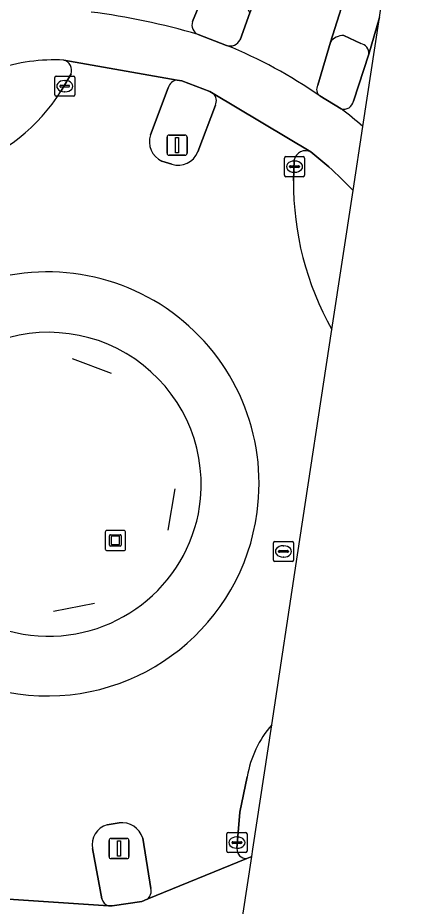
# Model space of a CAD drawing. Extents: x 163008 to 163854, y 382777 to 383982.
# Drawn here: x 163698.45 to 163718.37, y 382947.5 to 382991.59 of the extents above; entities that cross this region are included whole.
import ezdxf

# ---------------------------------------------------------------- set-up
doc = ezdxf.new("R2010")
doc.units = 0
for name, color, linetype in [('IMGEO_Berm_open', 7, 'Continuous'), ('IMGEO_Fietspad_gesloten', 7, 'Continuous'), ('IMGEO_Fietspad_open', 7, 'Continuous'), ('IMGEO_Groenvoorziening', 7, 'Continuous'), ('IMGEO_Hek', 7, 'Continuous'), ('IMGEO_Kolk', 7, 'Continuous'), ('IMGEO_Kunstobject', 7, 'Continuous'), ('IMGEO_Lichtmast', 7, 'Continuous'), ('IMGEO_Rijbaan_lokaal_gesloten', 7, 'Continuous'), ('IMGEO_Rijbaan_lokaal_open', 7, 'Continuous'), ('IMGEO_Rioolput', 7, 'Continuous'), ('IMGEO_Verkeerseiland_gesloten', 7, 'Continuous'), ('IMGEO_Voetpad_open', 7, 'Continuous')]:
    doc.layers.add(name, color=color, linetype=linetype)

msp = doc.modelspace()

# ---------------------------------------------------------------- linework, layer by layer
at = {"layer": 'IMGEO_Berm_open'}
for centre, radius, start, end in [((163699.93, 382968.481), 10.498, 352.165, 177.5006), ((163699.987, 382968.411), 7.57, 354.788, 177.2872), ((163699.925, 382968.432), 10.496, 177.2296, 352.436), ((163699.991, 382968.474), 7.572, 177.7668, 354.3085)]:
    msp.add_arc(centre, radius, start, end, dxfattribs=at)
at = {"layer": 'IMGEO_Fietspad_gesloten'}
for points in [[(163708.816, 382990.22), (163707.397, 382990.761)], [(163700.746, 382989.493), (163706.367, 382988.497), (163706.587, 382988.459), (163707.98, 382987.931), (163708.141, 382987.834), (163713, 382984.93), (163713.891, 382984.188)], [(163714.504, 382987.065), (163713.44, 382987.708)], [(163715.088, 382983.012), (163715.572, 382986.197)], [(163709.595, 382946.913), (163709.634, 382947.163), (163710.061, 382949.969), (163710.061, 382949.969), (163709.813, 382949.868), (163704.879, 382947.85), (163704.615, 382947.741), (163703.136, 382947.515), (163702.959, 382947.527), (163697.238, 382947.909)]]:
    msp.add_lwpolyline(points, dxfattribs=at)
for centre, radius, start, end in [((163697.641, 382957.472), 34.689, 73.665, 82.6339), ((163699.837, 382968.18), 23.799, 55.1396, 67.8342), ((163700.335, 382979.878), 9.623, 87.5515, 107.9379), ((163702.625, 382971.364), 19.689, 48.8822, 52.889), ((163699.137, 382967.981), 21.917, 43.3003, 47.6876)]:
    msp.add_arc(centre, radius, start, end, dxfattribs=at)
at = {"layer": 'IMGEO_Fietspad_open'}
msp.add_lwpolyline([(163715.572, 382986.197), (163716.394, 382991.603), (163716.394, 382991.601), (163715.871, 382989.782), (163715.113, 382987.447)], dxfattribs=at)
for centre, radius, start, end in [((163714.624, 382987.55), 0.5, 256.095, 348.1016), ((163702.625, 382971.364), 19.689, 48.8822, 52.889)]:
    msp.add_arc(centre, radius, start, end, dxfattribs=at)
at = {"layer": 'IMGEO_Groenvoorziening'}
msp.add_lwpolyline([(163700.609, 382987.956), (163701.095, 382988.806)], dxfattribs=at)
for centre, radius, start, end in [((163700.335, 382979.878), 9.623, 87.5515, 107.9379), ((163700.582, 382988.978), 0.541, 341.5156, 72.3461), ((163692.762, 382992.905), 9.277, 289.1069, 327.761), ((163699.987, 382968.411), 7.57, 354.788, 177.2872), ((163699.991, 382968.474), 7.572, 177.7668, 354.3085)]:
    msp.add_arc(centre, radius, start, end, dxfattribs=at)
at = {"layer": 'IMGEO_Hek'}
for points in [[(163701.15, 382974.679), (163703.08, 382973.958)], [(163706.243, 382968.214), (163705.894, 382966.167)], [(163702.266, 382962.527), (163700.219, 382962.12)]]:
    msp.add_lwpolyline(points, dxfattribs=at)
at = {"layer": 'IMGEO_Kolk'}
for p, q in [((163700.36, 382988.694), (163701.212, 382988.694)), ((163700.285, 382987.768), (163700.285, 382988.62)), ((163700.544, 382988.188), (163700.544, 382988.2)), ((163700.587, 382988.237), (163700.985, 382988.237)), ((163700.773, 382988.474), (163700.798, 382988.474)), ((163701.028, 382988.2), (163701.028, 382988.188)), ((163701.286, 382988.62), (163701.286, 382987.768)), ((163700.982, 382988.151), (163700.584, 382988.151)), ((163700.796, 382987.914), (163700.771, 382987.914)), ((163701.212, 382987.694), (163700.36, 382987.694)), ((163711.76, 382984.702), (163712.612, 382984.702)), ((163711.685, 382983.776), (163711.685, 382984.628)), ((163711.987, 382984.245), (163712.385, 382984.245)), ((163712.173, 382984.482), (163712.198, 382984.482)), ((163712.686, 382984.628), (163712.686, 382983.776)), ((163711.944, 382984.196), (163711.944, 382984.208)), ((163712.382, 382984.159), (163711.984, 382984.159)), ((163712.196, 382983.922), (163712.171, 382983.922)), ((163712.428, 382984.208), (163712.428, 382984.196)), ((163712.612, 382983.702), (163711.76, 382983.702)), ((163708.902, 382951.161), (163709.754, 382951.161)), ((163708.827, 382950.235), (163708.827, 382951.087)), ((163709.315, 382950.941), (163709.34, 382950.941)), ((163709.828, 382951.087), (163709.828, 382950.235)), ((163709.086, 382950.655), (163709.086, 382950.667)), ((163709.524, 382950.618), (163709.126, 382950.618)), ((163709.129, 382950.704), (163709.527, 382950.704)), ((163709.338, 382950.381), (163709.313, 382950.381)), ((163709.57, 382950.667), (163709.57, 382950.655)), ((163709.754, 382950.161), (163708.902, 382950.161))]:
    msp.add_line(p, q, dxfattribs=at)
for points in [[(163700.36, 382988.694), (163701.212, 382988.694)], [(163700.285, 382987.768), (163700.285, 382988.62)], [(163701.286, 382988.62), (163701.286, 382987.768)], [(163701.212, 382987.694), (163700.36, 382987.694)], [(163711.76, 382984.702), (163712.612, 382984.702)], [(163711.685, 382983.776), (163711.685, 382984.628)], [(163712.686, 382984.628), (163712.686, 382983.776)], [(163712.612, 382983.702), (163711.76, 382983.702)], [(163708.902, 382951.161), (163709.754, 382951.161)], [(163708.827, 382950.235), (163708.827, 382951.087)], [(163709.828, 382951.087), (163709.828, 382950.235)], [(163709.754, 382950.161), (163708.902, 382950.161)]]:
    msp.add_lwpolyline(points, dxfattribs=at)
for centre, radius, start, end in [((163700.362, 382988.618), 0.0765, 91.552, 178.448), ((163700.362, 382988.618), 0.0765, 91.552, 178.448), ((163701.21, 382988.618), 0.0765, 1.552, 88.448), ((163701.21, 382988.618), 0.0765, 1.552, 88.448), ((163700.584, 382988.197), 0.0403, 85.8775, 175.7526), ((163700.581, 382988.187), 0.0366, 178.938, 274.7102), ((163700.985, 382988.194), 0.043, 264.8664, 352.4533), ((163700.989, 382988.199), 0.0386, 1.7309, 96.639), ((163700.362, 382987.77), 0.0765, 181.552, 268.448), ((163700.362, 382987.77), 0.0765, 181.552, 268.448), ((163701.21, 382987.77), 0.0765, 271.552, 358.448), ((163701.21, 382987.77), 0.0765, 271.552, 358.448), ((163711.762, 382984.626), 0.0765, 91.552, 178.448), ((163711.762, 382984.626), 0.0765, 91.552, 178.448), ((163712.61, 382984.626), 0.0765, 1.552, 88.448), ((163712.61, 382984.626), 0.0765, 1.552, 88.448), ((163711.984, 382984.205), 0.0403, 85.8775, 175.7526), ((163712.389, 382984.207), 0.0386, 1.7309, 96.639), ((163711.981, 382984.195), 0.0366, 178.938, 274.7102), ((163712.385, 382984.202), 0.043, 264.8664, 352.4533), ((163711.762, 382983.778), 0.0765, 181.552, 268.448), ((163711.762, 382983.778), 0.0765, 181.552, 268.448), ((163712.61, 382983.778), 0.0765, 271.552, 358.448), ((163712.61, 382983.778), 0.0765, 271.552, 358.448), ((163708.904, 382951.085), 0.0765, 91.552, 178.448), ((163708.904, 382951.085), 0.0765, 91.552, 178.448), ((163709.752, 382951.085), 0.0765, 1.552, 88.448), ((163709.752, 382951.085), 0.0765, 1.552, 88.448), ((163709.126, 382950.664), 0.0403, 85.8775, 175.7526), ((163709.123, 382950.654), 0.0366, 178.938, 274.7102), ((163709.527, 382950.661), 0.043, 264.8664, 352.4533), ((163709.531, 382950.666), 0.0386, 1.7309, 96.639), ((163708.904, 382950.237), 0.0765, 181.552, 268.448), ((163708.904, 382950.237), 0.0765, 181.552, 268.448), ((163709.752, 382950.237), 0.0765, 271.552, 358.448), ((163709.752, 382950.237), 0.0765, 271.552, 358.448)]:
    msp.add_arc(centre, radius, start, end, dxfattribs=at)
for centre, major_axis, ratio, start_param, end_param in [((163700.772, 382988.194), (-0.387, 0.002), 0.722429, 4.712389, 7.853982), ((163700.797, 382988.194), (-0.39, 0.002), 0.717154, 1.570796, 4.712389), ((163712.172, 382984.202), (-0.387, 0.002), 0.722429, 4.712389, 7.853982), ((163712.197, 382984.202), (-0.39, 0.002), 0.717154, 1.570796, 4.712389), ((163709.314, 382950.661), (-0.387, 0.002), 0.722429, 4.712389, 7.853982), ((163709.339, 382950.661), (-0.39, 0.002), 0.717154, 1.570796, 4.712389)]:
    msp.add_ellipse(centre, major_axis=major_axis, ratio=ratio, start_param=start_param, end_param=end_param, dxfattribs=at)
at = {"layer": 'IMGEO_Kunstobject'}
for p, q in [((163703.714, 382966.151), (163702.873, 382966.151)), ((163703.714, 382966.151), (163702.873, 382966.151)), ((163702.798, 382966.067), (163702.798, 382965.226)), ((163702.798, 382966.067), (163702.798, 382965.226)), ((163703.012, 382965.415), (163703.012, 382965.889)), ((163703.062, 382965.939), (163703.536, 382965.939)), ((163703.092, 382965.839), (163703.092, 382965.465)), ((163703.486, 382965.859), (163703.112, 382965.859)), ((163703.506, 382965.465), (163703.506, 382965.839)), ((163703.586, 382965.889), (163703.586, 382965.415)), ((163703.798, 382965.235), (163703.798, 382966.076)), ((163703.798, 382965.235), (163703.798, 382966.076)), ((163703.536, 382965.365), (163703.062, 382965.365)), ((163703.112, 382965.445), (163703.486, 382965.445)), ((163702.882, 382965.151), (163703.723, 382965.151)), ((163702.882, 382965.151), (163703.723, 382965.151))]:
    msp.add_line(p, q, dxfattribs=at)
for centre, radius, start, end in [((163702.876, 382966.073), 0.0779, 92.4484, 184.2845), ((163702.876, 382966.073), 0.0779, 92.4484, 184.2845), ((163703.72, 382966.073), 0.0779, 2.4484, 94.2845), ((163703.72, 382966.073), 0.0779, 2.4484, 94.2845), ((163703.062, 382965.889), 0.05, 90, 180), ((163703.112, 382965.839), 0.02, 90, 180), ((163703.486, 382965.839), 0.02, 360, 90), ((163703.536, 382965.889), 0.05, 360, 90), ((163703.062, 382965.415), 0.05, 180, 270), ((163703.112, 382965.465), 0.02, 180, 270), ((163703.486, 382965.465), 0.02, 270, 0), ((163703.536, 382965.415), 0.05, 270, 0), ((163702.876, 382965.229), 0.0779, 182.4484, 274.2845), ((163702.876, 382965.229), 0.0779, 182.4484, 274.2845), ((163703.72, 382965.229), 0.0779, 272.4484, 4.2845), ((163703.72, 382965.229), 0.0779, 272.4484, 4.2845)]:
    msp.add_arc(centre, radius, start, end, dxfattribs=at)
at = {"layer": 'IMGEO_Lichtmast'}
for p, q in [((163705.861, 382984.867), (163705.861, 382985.667)), ((163705.861, 382985.667), (163705.861, 382984.867)), ((163705.961, 382985.767), (163706.751, 382985.767)), ((163706.751, 382985.767), (163705.961, 382985.767)), ((163706.851, 382985.667), (163706.851, 382984.867)), ((163706.851, 382984.867), (163706.851, 382985.667)), ((163706.751, 382984.767), (163705.961, 382984.767)), ((163705.961, 382984.767), (163706.751, 382984.767)), ((163702.981, 382949.964), (163702.981, 382950.764)), ((163702.981, 382950.764), (163702.981, 382949.964)), ((163703.081, 382950.864), (163703.871, 382950.864)), ((163703.871, 382950.864), (163703.081, 382950.864)), ((163703.971, 382950.764), (163703.971, 382949.964)), ((163703.971, 382949.964), (163703.971, 382950.764)), ((163703.871, 382949.864), (163703.081, 382949.864)), ((163703.081, 382949.864), (163703.871, 382949.864))]:
    msp.add_line(p, q, dxfattribs=at)
for points in [[(163706.281, 382985.642), (163706.431, 382985.642), (163706.431, 382984.892), (163706.281, 382984.892), (163706.281, 382985.642)], [(163703.401, 382950.739), (163703.551, 382950.739), (163703.551, 382949.989), (163703.401, 382949.989), (163703.401, 382950.739)]]:
    msp.add_lwpolyline(points, dxfattribs=at)
for centre, start, end in [((163705.961, 382985.667), 90, 180), ((163705.961, 382985.667), 90, 180), ((163706.751, 382985.667), 0, 90), ((163706.751, 382985.667), 360, 90), ((163705.961, 382984.867), 180, 270), ((163705.961, 382984.867), 180, 270), ((163706.751, 382984.867), 270, 0), ((163706.751, 382984.867), 270, 0), ((163703.081, 382950.764), 90, 180), ((163703.081, 382950.764), 90, 180), ((163703.871, 382950.764), 0, 90), ((163703.871, 382950.764), 360, 90), ((163703.081, 382949.964), 180, 270), ((163703.081, 382949.964), 180, 270), ((163703.871, 382949.964), 270, 0), ((163703.871, 382949.964), 270, 0)]:
    msp.add_arc(centre, 0.1, start, end, dxfattribs=at)
at = {"layer": 'IMGEO_Rijbaan_lokaal_gesloten'}
for points in [[(163706.367, 382988.497), (163700.746, 382989.493)], [(163701.095, 382988.806), (163700.609, 382987.956)], [(163705.041, 382985.785), (163705.923, 382988.112)], [(163713, 382984.93), (163708.141, 382987.834)], [(163708.257, 382987.245), (163707.381, 382984.93)], [(163706.098, 382984.326), (163705.604, 382984.47)], [(163712.132, 382983.497), (163712.168, 382984.54)], [(163711.056, 382956.507), (163712.338, 382964.937), (163714.039, 382976.117)], [(163709.329, 382950.36), (163709.469, 382952.174), (163709.838, 382953.926)], [(163702.885, 382951.541), (163703.481, 382951.635)], [(163704.651, 382950.885), (163705.06, 382948.381)], [(163702.624, 382947.875), (163702.165, 382950.361)], [(163704.879, 382947.85), (163709.813, 382949.868)], [(163697.238, 382947.909), (163702.959, 382947.527)]]:
    msp.add_lwpolyline(points, dxfattribs=at)
for centre, radius, start, end in [((163700.582, 382988.978), 0.541, 341.5156, 72.3461), ((163706.394, 382988.017), 0.481, 93.2418, 168.6164), ((163692.762, 382992.905), 9.277, 289.1069, 327.761), ((163707.81, 382987.463), 0.497, 333.9798, 48.3031), ((163706.041, 382985.435), 1.059, 160.6999, 245.6552), ((163706.42, 382985.307), 1.032, 251.8266, 338.5929), ((163712.738, 382984.407), 0.585, 63.3734, 166.8563), ((163726.961, 382983.391), 14.829, 179.5917, 209.3494), ((163699.93, 382968.481), 10.498, 352.165, 177.5006), ((163724.684, 382982.251), 12.286, 209.9199, 209.9544), ((163699.925, 382968.432), 10.496, 177.2296, 352.436), ((163715.012, 382953.063), 5.245, 139.0017, 170.5297), ((163715.006, 382953.07), 5.236, 138.9777, 139.0246), ((163703.627, 382950.575), 1.07, 16.8438, 97.8343), ((163703.166, 382950.56), 1.02, 105.9655, 191.254), ((163709.798, 382950.337), 0.469, 177.1727, 271.888), ((163704.559, 382948.255), 0.516, 308.2662, 14.0888), ((163703.078, 382947.977), 0.466, 192.6643, 255.1549)]:
    msp.add_arc(centre, radius, start, end, dxfattribs=at)
at = {"layer": 'IMGEO_Rijbaan_lokaal_open'}
for points in [[(163713.339, 382988.244), (163713.963, 382990.379), (163714.949, 382993.474), (163716.738, 382999.131), (163718.373, 383004.609), (163718.373, 383004.609)], [(163707.126, 382991.402), (163707.657, 382992.692), (163707.696, 382992.797), (163708.805, 382995.805), (163709.487, 382997.705)], [(163711.889, 382996.864), (163711.142, 382994.93), (163709.971, 382991.835), (163709.481, 382990.501)]]:
    msp.add_lwpolyline(points, dxfattribs=at)
for centre, radius, start, end in [((163697.641, 382957.472), 34.689, 73.665, 82.6339), ((163707.623, 382991.234), 0.525, 161.3797, 244.4553), ((163708.994, 382990.726), 0.537, 250.6255, 335.1881), ((163699.837, 382968.18), 23.799, 55.1396, 67.8342), ((163713.697, 382988.034), 0.415, 149.5549, 231.7876)]:
    msp.add_arc(centre, radius, start, end, dxfattribs=at)
at = {"layer": 'IMGEO_Rioolput'}
for p, q in [((163711.136, 382964.681), (163711.136, 382965.533)), ((163711.211, 382965.607), (163712.063, 382965.607)), ((163711.624, 382965.387), (163711.649, 382965.387)), ((163712.137, 382965.533), (163712.137, 382964.681)), ((163711.395, 382965.101), (163711.395, 382965.113)), ((163711.833, 382965.064), (163711.435, 382965.064)), ((163711.438, 382965.15), (163711.836, 382965.15)), ((163711.647, 382964.827), (163711.622, 382964.827)), ((163711.879, 382965.113), (163711.879, 382965.101)), ((163712.063, 382964.607), (163711.211, 382964.607))]:
    msp.add_line(p, q, dxfattribs=at)
for points in [[(163711.136, 382964.681), (163711.136, 382965.533)], [(163711.211, 382965.607), (163712.063, 382965.607)], [(163712.137, 382965.533), (163712.137, 382964.681)], [(163712.063, 382964.607), (163711.211, 382964.607)]]:
    msp.add_lwpolyline(points, dxfattribs=at)
for centre, radius, start, end in [((163711.213, 382965.531), 0.0765, 91.552, 178.448), ((163711.213, 382965.531), 0.0765, 91.552, 178.448), ((163712.061, 382965.531), 0.0765, 1.552, 88.448), ((163712.061, 382965.531), 0.0765, 1.552, 88.448), ((163711.435, 382965.11), 0.0403, 85.8775, 175.7526), ((163711.432, 382965.1), 0.0366, 178.938, 274.7102), ((163711.836, 382965.107), 0.043, 264.8664, 352.4533), ((163711.84, 382965.112), 0.0386, 1.7309, 96.639), ((163711.213, 382964.683), 0.0765, 181.552, 268.448), ((163711.213, 382964.683), 0.0765, 181.552, 268.448), ((163712.061, 382964.683), 0.0765, 271.552, 358.448), ((163712.061, 382964.683), 0.0765, 271.552, 358.448)]:
    msp.add_arc(centre, radius, start, end, dxfattribs=at)
for centre, major_axis, ratio, start_param, end_param in [((163711.623, 382965.107), (-0.387, 0.002), 0.722429, 4.712389, 7.853982), ((163711.648, 382965.107), (-0.39, 0.002), 0.717154, 1.570796, 4.712389)]:
    msp.add_ellipse(centre, major_axis=major_axis, ratio=ratio, start_param=start_param, end_param=end_param, dxfattribs=at)
at = {"layer": 'IMGEO_Verkeerseiland_gesloten'}
for points in [[(163707.696, 382992.797), (163707.657, 382992.692), (163707.126, 382991.402)], [(163709.481, 382990.501), (163709.971, 382991.835), (163709.692, 382992.465), (163708.262, 382993.014)], [(163707.397, 382990.761), (163708.816, 382990.22)], [(163715.469, 382990.313), (163714.635, 382990.707)], [(163713.963, 382990.379), (163713.339, 382988.244)], [(163715.113, 382987.447), (163715.871, 382989.782)], [(163708.141, 382987.834), (163707.98, 382987.931), (163706.587, 382988.459), (163706.367, 382988.497)], [(163705.923, 382988.112), (163705.041, 382985.785)], [(163713.44, 382987.708), (163714.504, 382987.065)], [(163707.381, 382984.93), (163708.257, 382987.245)], [(163713.891, 382984.188), (163713, 382984.93)], [(163705.604, 382984.47), (163706.098, 382984.326)], [(163712.168, 382984.54), (163712.132, 382983.497)], [(163714.039, 382976.117), (163715.088, 382983.012)], [(163710.061, 382949.969), (163710.117, 382950.335), (163711.056, 382956.507)], [(163709.838, 382953.926), (163709.469, 382952.174), (163709.329, 382950.36)], [(163703.481, 382951.635), (163702.885, 382951.541)], [(163705.06, 382948.381), (163704.651, 382950.885)], [(163702.165, 382950.361), (163702.624, 382947.875)], [(163709.813, 382949.868), (163710.061, 382949.969), (163710.061, 382949.969)], [(163702.959, 382947.527), (163703.136, 382947.515), (163704.615, 382947.741), (163704.879, 382947.85)]]:
    msp.add_lwpolyline(points, dxfattribs=at)
for centre, radius, start, end in [((163707.623, 382991.234), 0.525, 161.3797, 244.4553), ((163708.994, 382990.726), 0.537, 250.6255, 335.1881), ((163714.62, 382989.885), 0.822, 88.9773, 143.0563), ((163715.376, 382989.825), 0.497, 355.0457, 79.2102), ((163706.394, 382988.017), 0.481, 93.2418, 168.6164), ((163713.697, 382988.034), 0.415, 149.5549, 231.7876), ((163707.81, 382987.463), 0.497, 333.9798, 48.3031), ((163714.624, 382987.55), 0.5, 256.095, 348.1016), ((163706.041, 382985.435), 1.059, 160.6999, 245.6552), ((163706.42, 382985.307), 1.032, 251.8266, 338.5929), ((163712.738, 382984.407), 0.585, 63.3734, 166.8563), ((163699.137, 382967.981), 21.917, 43.3003, 47.6876), ((163726.961, 382983.391), 14.829, 179.5917, 209.3494), ((163724.684, 382982.251), 12.286, 209.9199, 209.9544), ((163715.012, 382953.063), 5.245, 139.0017, 170.5297), ((163715.006, 382953.07), 5.236, 138.9777, 139.0246), ((163703.627, 382950.575), 1.07, 16.8438, 97.8343), ((163703.166, 382950.56), 1.02, 105.9655, 191.254), ((163709.798, 382950.337), 0.469, 177.1727, 271.888), ((163704.559, 382948.255), 0.516, 308.2662, 14.0888), ((163703.078, 382947.977), 0.466, 192.6643, 255.1549)]:
    msp.add_arc(centre, radius, start, end, dxfattribs=at)
at = {"layer": 'IMGEO_Voetpad_open'}
for points in [[(163714.949, 382993.474), (163713.963, 382990.379)], [(163715.871, 382989.782), (163716.394, 382991.601), (163716.394, 382991.603), (163716.552, 382992.638)], [(163714.635, 382990.707), (163715.469, 382990.313)]]:
    msp.add_lwpolyline(points, dxfattribs=at)
for centre, radius, start, end in [((163714.62, 382989.885), 0.822, 88.9773, 143.0563), ((163715.376, 382989.825), 0.497, 355.0457, 79.2102)]:
    msp.add_arc(centre, radius, start, end, dxfattribs=at)

doc.saveas('drawing.dxf')
